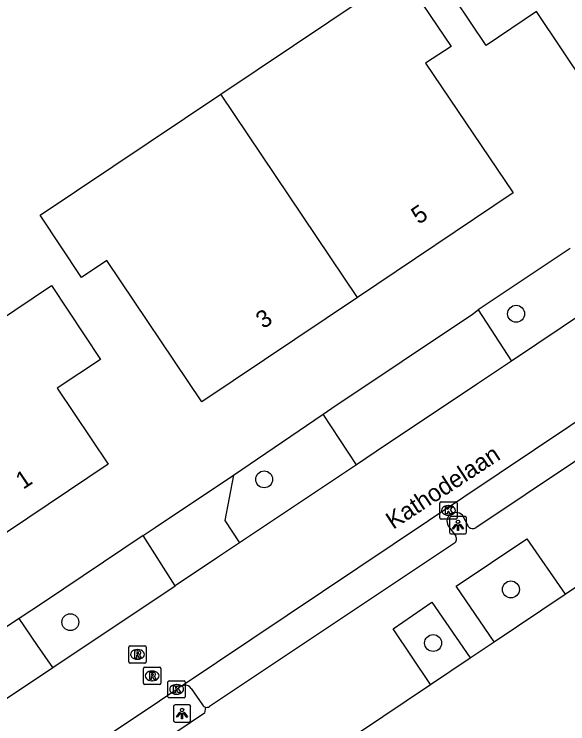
# Model space of a CAD drawing. Extents: x 158797 to 159887, y 384318 to 385255.
# Drawn here: x 158844.5 to 158876.5, y 384564.02 to 384605.03 of the extents above; entities that cross this region are included whole.
import ezdxf

# ---------------------------------------------------------------- set-up
doc = ezdxf.new("R2010")
doc.units = 0
for name, color, linetype in [('IMGEO_Boom', 7, 'Continuous'), ('IMGEO_Groenvoorziening', 7, 'Continuous'), ('IMGEO_Inrit_open', 7, 'Continuous'), ('IMGEO_Kolk', 7, 'Continuous'), ('IMGEO_Lichtpunt', 7, 'Continuous'), ('IMGEO_Openbare_ruimte_label', 7, 'Continuous'), ('IMGEO_Pand', 7, 'Continuous'), ('IMGEO_Pand_nummerreeks', 7, 'Continuous'), ('IMGEO_Parkeervlak_open', 7, 'Continuous'), ('IMGEO_Rijbaan_lokaal_open', 7, 'Continuous'), ('IMGEO_Rioolput', 7, 'Continuous'), ('IMGEO_Voetpad_open', 7, 'Continuous')]:
    doc.layers.add(name, color=color, linetype=linetype)

msp = doc.modelspace()

# ---------------------------------------------------------------- linework, layer by layer
at = {"layer": 'IMGEO_Boom'}
for centre in [(158873.516, 384587.717), (158858.951, 384578.145), (158873.216, 384571.784), (158847.744, 384569.893), (158868.717, 384568.685)]:
    msp.add_circle(centre, 0.489, dxfattribs=at)
at = {"layer": 'IMGEO_Groenvoorziening'}
for points in [[(158876.65, 384591.488), (158871.33, 384587.937)], [(158857.172, 384578.386), (158862.362, 384581.922)], [(158851.961, 384574.901), (158846.183, 384571.037), (158844.791, 384570.111)]]:
    msp.add_lwpolyline(points, dxfattribs=at)
at = {"layer": 'IMGEO_Inrit_open'}
for points in [[(158862.362, 384581.922), (158862.863, 384582.253), (158870.987, 384587.696), (158871.33, 384587.937)], [(158871.33, 384587.937), (158873.243, 384584.982)], [(158864.28, 384578.99), (158862.362, 384581.922)]]:
    msp.add_lwpolyline(points, dxfattribs=at)
at = {"layer": 'IMGEO_Kolk'}
for p, q in [((158869.104, 384575.924), (158869.104, 384576.776)), ((158869.179, 384576.85), (158870.031, 384576.85)), ((158869.592, 384576.63), (158869.617, 384576.63)), ((158870.105, 384576.776), (158870.105, 384575.924)), ((158870.031, 384575.85), (158869.179, 384575.85)), ((158869.615, 384576.07), (158869.59, 384576.07)), ((158853.389, 384565.582), (158853.389, 384566.434)), ((158853.464, 384566.508), (158854.316, 384566.508)), ((158853.877, 384566.288), (158853.902, 384566.288)), ((158854.39, 384566.434), (158854.39, 384565.582)), ((158854.316, 384565.508), (158853.464, 384565.508)), ((158853.9, 384565.728), (158853.875, 384565.728))]:
    msp.add_line(p, q, dxfattribs=at)
for points in [[(158869.104, 384575.924), (158869.104, 384576.776)], [(158869.179, 384576.85), (158870.031, 384576.85)], [(158869.425, 384576.55), (158869.548, 384576.55), (158869.548, 384576.399), (158869.678, 384576.55), (158869.842, 384576.55), (158869.696, 384576.399), (158869.849, 384576.15), (158869.697, 384576.15), (158869.612, 384576.314), (158869.548, 384576.247), (158869.548, 384576.15), (158869.425, 384576.15), (158869.425, 384576.55)], [(158870.105, 384576.776), (158870.105, 384575.924)], [(158870.031, 384575.85), (158869.179, 384575.85)], [(158853.389, 384565.582), (158853.389, 384566.434)], [(158853.464, 384566.508), (158854.316, 384566.508)], [(158854.39, 384566.434), (158854.39, 384565.582)], [(158853.71, 384566.208), (158853.833, 384566.208), (158853.833, 384566.057), (158853.963, 384566.208), (158854.127, 384566.208), (158853.981, 384566.057), (158854.134, 384565.808), (158853.982, 384565.808), (158853.897, 384565.972), (158853.833, 384565.905), (158853.833, 384565.808), (158853.71, 384565.808), (158853.71, 384566.208)], [(158854.316, 384565.508), (158853.464, 384565.508)]]:
    msp.add_lwpolyline(points, dxfattribs=at)
for centre, start, end in [((158869.181, 384576.774), 91.552, 178.448), ((158869.181, 384576.774), 91.552, 178.448), ((158870.029, 384576.774), 1.552, 88.448), ((158870.029, 384576.774), 1.552, 88.448), ((158869.181, 384575.926), 181.552, 268.448), ((158869.181, 384575.926), 181.552, 268.448), ((158870.029, 384575.926), 271.552, 358.448), ((158870.029, 384575.926), 271.552, 358.448), ((158853.466, 384566.432), 91.552, 178.448), ((158853.466, 384566.432), 91.552, 178.448), ((158854.314, 384566.432), 1.552, 88.448), ((158854.314, 384566.432), 1.552, 88.448), ((158853.466, 384565.584), 181.552, 268.448), ((158853.466, 384565.584), 181.552, 268.448), ((158854.314, 384565.584), 271.552, 358.448), ((158854.314, 384565.584), 271.552, 358.448)]:
    msp.add_arc(centre, 0.0765, start, end, dxfattribs=at)
for centre, major_axis, ratio, start_param, end_param in [((158869.591, 384576.35), (-0.387, 0.002), 0.722429, 4.712389, 7.853982), ((158869.616, 384576.35), (-0.39, 0.002), 0.717154, 1.570796, 4.712389), ((158853.876, 384566.008), (-0.387, 0.002), 0.722429, 4.712389, 7.853982), ((158853.901, 384566.008), (-0.39, 0.002), 0.717154, 1.570796, 4.712389)]:
    msp.add_ellipse(centre, major_axis=major_axis, ratio=ratio, start_param=start_param, end_param=end_param, dxfattribs=at)
at = {"layer": 'IMGEO_Lichtpunt'}
for p, q in [((158869.659, 384575.896), (158869.659, 384575.089)), ((158869.659, 384575.896), (158869.659, 384575.089)), ((158870.561, 384575.991), (158869.753, 384575.991)), ((158870.561, 384575.991), (158869.753, 384575.991)), ((158870.655, 384575.089), (158870.655, 384575.896)), ((158870.655, 384575.089), (158870.655, 384575.896)), ((158869.753, 384574.995), (158870.561, 384574.995)), ((158869.753, 384574.995), (158870.561, 384574.995)), ((158853.704, 384565.017), (158853.704, 384564.21)), ((158853.704, 384565.017), (158853.704, 384564.21)), ((158854.606, 384565.112), (158853.798, 384565.112)), ((158854.606, 384565.112), (158853.798, 384565.112)), ((158854.7, 384564.21), (158854.7, 384565.017)), ((158854.7, 384564.21), (158854.7, 384565.017)), ((158853.798, 384564.116), (158854.606, 384564.116)), ((158853.798, 384564.116), (158854.606, 384564.116))]:
    msp.add_line(p, q, dxfattribs=at)
for points in [[(158870.033, 384575.56), (158870.072, 384575.532), (158869.884, 384575.27), (158869.846, 384575.297), (158870.033, 384575.56)], [(158870.135, 384575.512), (158870.182, 384575.512), (158870.182, 384575.19), (158870.135, 384575.19), (158870.135, 384575.512)], [(158870.245, 384575.532), (158870.283, 384575.559), (158870.47, 384575.297), (158870.431, 384575.269), (158870.245, 384575.532)], [(158854.078, 384564.681), (158854.117, 384564.653), (158853.929, 384564.391), (158853.891, 384564.418), (158854.078, 384564.681)], [(158854.18, 384564.633), (158854.227, 384564.633), (158854.227, 384564.311), (158854.18, 384564.311), (158854.18, 384564.633)], [(158854.29, 384564.653), (158854.328, 384564.68), (158854.515, 384564.418), (158854.476, 384564.39), (158854.29, 384564.653)]]:
    msp.add_lwpolyline(points, dxfattribs=at)
for centre in [(158870.158, 384575.694), (158854.203, 384564.815)]:
    msp.add_circle(centre, 0.0994, dxfattribs=at)
for centre, start, end in [((158869.753, 384575.896), 90, 180), ((158869.753, 384575.896), 90, 180), ((158870.561, 384575.896), 0, 90), ((158870.561, 384575.896), 0, 90), ((158869.753, 384575.089), 180, 270), ((158869.753, 384575.089), 180, 270), ((158870.561, 384575.089), 270, 0), ((158870.561, 384575.089), 270, 360), ((158853.798, 384565.017), 90, 180), ((158853.798, 384565.017), 90, 180), ((158854.606, 384565.017), 0, 90), ((158854.606, 384565.017), 0, 90), ((158853.798, 384564.21), 180, 270), ((158853.798, 384564.21), 180, 270), ((158854.606, 384564.21), 270, 0), ((158854.606, 384564.21), 270, 360)]:
    msp.add_arc(centre, 0.0946, start, end, dxfattribs=at)
at = {"layer": 'IMGEO_Pand'}
for points in [[(158888.089, 384604.629), (158879.107, 384598.597), (158874.693, 384605.179), (158871.792, 384603.213), (158868.157, 384608.628), (158871.419, 384610.825), (158872.409, 384609.35), (158880.94, 384615.071)], [(158856.444, 384600.417), (158866.89, 384607.424), (158869.764, 384603.17), (158868.286, 384602.201), (158873.34, 384594.709), (158864.344, 384588.665)], [(158864.344, 384588.665), (158855.349, 384582.621), (158849.856, 384590.796), (158848.386, 384589.809), (158845.998, 384593.41), (158856.444, 384600.417)], [(158864.344, 384588.665), (158856.444, 384600.417)], [(158849.483, 384585.076), (158846.99, 384583.407), (158849.927, 384579.02), (158841.803, 384573.58), (158836.037, 384582.224), (158846.653, 384589.345), (158849.483, 384585.076)], [(158876.359, 384571.51), (158881.101, 384574.689)], [(158872.253, 384568.757), (158876.359, 384571.51)], [(158870.855, 384567.82), (158872.253, 384568.757)], [(158868.57, 384566.288), (158870.855, 384567.82)], [(158860.242, 384560.705), (158868.57, 384566.288)]]:
    msp.add_lwpolyline(points, dxfattribs=at)
at = {"layer": 'IMGEO_Parkeervlak_open'}
for points in [[(158854.147, 384566.195), (158854.173, 384566.208), (158854.199, 384566.219), (158854.32, 384566.248)], [(158854.738, 384566.065), (158855.384, 384565.105)]]:
    msp.add_lwpolyline(points, dxfattribs=at)
for centre, radius, start, end in [((158854.364, 384565.78), 0.47, 37.3202, 95.3923), ((158855.636, 384565.267), 0.299, 212.7846, 255.7755)]:
    msp.add_arc(centre, radius, start, end, dxfattribs=at)
at = {"layer": 'IMGEO_Rijbaan_lokaal_open'}
for points in [[(158854.147, 384566.195), (158905.226, 384600.389)], [(158880.518, 384589.849), (158873.243, 384584.982)], [(158873.243, 384584.982), (158871.218, 384583.628), (158866.578, 384580.525), (158865.964, 384580.114), (158864.28, 384578.99)], [(158864.28, 384578.99), (158857.528, 384574.48)], [(158851.961, 384574.901), (158852.64, 384575.355), (158857.172, 384578.386)], [(158857.172, 384578.386), (158856.672, 384575.759), (158857.528, 384574.48)], [(158853.808, 384571.995), (158851.961, 384574.901)], [(158857.528, 384574.48), (158856.19, 384573.586), (158853.808, 384571.995)], [(158846.731, 384567.269), (158853.808, 384571.995)], [(158844.791, 384570.111), (158841.845, 384568.15)], [(158846.731, 384567.269), (158845.852, 384568.549), (158844.791, 384570.111)], [(158843.757, 384565.282), (158846.731, 384567.269)], [(158844.83, 384559.95), (158852.903, 384565.347), (158853.914, 384566.031), (158854.099, 384566.166), (158854.147, 384566.195)]]:
    msp.add_lwpolyline(points, dxfattribs=at)
at = {"layer": 'IMGEO_Rioolput'}
for p, q in [((158851.121, 384567.6), (158851.121, 384568.452)), ((158851.196, 384568.526), (158852.048, 384568.526)), ((158851.609, 384568.306), (158851.634, 384568.306)), ((158852.122, 384568.452), (158852.122, 384567.6)), ((158852.048, 384567.526), (158851.196, 384567.526)), ((158851.632, 384567.746), (158851.607, 384567.746)), ((158851.979, 384566.361), (158851.979, 384567.213)), ((158852.054, 384567.287), (158852.906, 384567.287)), ((158852.467, 384567.067), (158852.492, 384567.067)), ((158852.98, 384567.213), (158852.98, 384566.361)), ((158852.906, 384566.287), (158852.054, 384566.287)), ((158852.49, 384566.507), (158852.465, 384566.507))]:
    msp.add_line(p, q, dxfattribs=at)
for points in [[(158851.121, 384567.6), (158851.121, 384568.452)], [(158851.196, 384568.526), (158852.048, 384568.526)], [(158852.122, 384568.452), (158852.122, 384567.6)], [(158851.71, 384568.224), (158851.458, 384568.226), (158851.458, 384567.826)], [(158851.458, 384567.826), (158851.582, 384567.826), (158851.582, 384567.988), (158851.593, 384567.988)], [(158851.636, 384568.145), (158851.582, 384568.145), (158851.582, 384568.064)], [(158851.582, 384568.064), (158851.634, 384568.064)], [(158851.64, 384567.959), (158851.711, 384567.826), (158851.851, 384567.826), (158851.786, 384567.952)], [(158852.048, 384567.526), (158851.196, 384567.526)], [(158851.979, 384566.361), (158851.979, 384567.213)], [(158852.054, 384567.287), (158852.906, 384567.287)], [(158852.98, 384567.213), (158852.98, 384566.361)], [(158852.568, 384566.985), (158852.316, 384566.987), (158852.316, 384566.587)], [(158852.316, 384566.587), (158852.44, 384566.587), (158852.44, 384566.749), (158852.451, 384566.749)], [(158852.494, 384566.906), (158852.44, 384566.906), (158852.44, 384566.825)], [(158852.44, 384566.825), (158852.492, 384566.825)], [(158852.498, 384566.72), (158852.569, 384566.587), (158852.709, 384566.587), (158852.644, 384566.713)], [(158852.906, 384566.287), (158852.054, 384566.287)]]:
    msp.add_lwpolyline(points, dxfattribs=at)
for centre, radius, start, end in [((158851.198, 384568.45), 0.0765, 91.552, 178.448), ((158851.198, 384568.45), 0.0765, 91.552, 178.448), ((158852.046, 384568.45), 0.0765, 1.552, 88.448), ((158852.046, 384568.45), 0.0765, 1.552, 88.448), ((158851.592, 384567.935), 0.0533, 26.0293, 88.6989), ((158851.618, 384568.253), 0.19, 274.7715, 282.9687), ((158851.642, 384568.049), 0.0964, 77.0061, 93.1865), ((158851.656, 384568.106), 0.0378, 276.6634, 79.6772), ((158851.709, 384568.114), 0.109, 350.3612, 89.416), ((158851.707, 384568.114), 0.112, 277.5842, 350.9817), ((158851.691, 384567.899), 0.108, 29.5134, 73.7905), ((158851.198, 384567.602), 0.0765, 181.552, 268.448), ((158851.198, 384567.602), 0.0765, 181.552, 268.448), ((158852.046, 384567.602), 0.0765, 271.552, 358.448), ((158852.046, 384567.602), 0.0765, 271.552, 358.448), ((158852.056, 384567.211), 0.0765, 91.552, 178.448), ((158852.056, 384567.211), 0.0765, 91.552, 178.448), ((158852.904, 384567.211), 0.0765, 1.552, 88.448), ((158852.904, 384567.211), 0.0765, 1.552, 88.448), ((158852.45, 384566.696), 0.0533, 26.0293, 88.6989), ((158852.476, 384567.014), 0.19, 274.7715, 282.9687), ((158852.5, 384566.81), 0.0964, 77.0061, 93.1865), ((158852.514, 384566.867), 0.0378, 276.6634, 79.6772), ((158852.567, 384566.875), 0.109, 350.3612, 89.416), ((158852.565, 384566.875), 0.112, 277.5842, 350.9817), ((158852.549, 384566.66), 0.108, 29.5134, 73.7905), ((158852.056, 384566.363), 0.0765, 181.552, 268.448), ((158852.056, 384566.363), 0.0765, 181.552, 268.448), ((158852.904, 384566.363), 0.0765, 271.552, 358.448), ((158852.904, 384566.363), 0.0765, 271.552, 358.448)]:
    msp.add_arc(centre, radius, start, end, dxfattribs=at)
for centre, major_axis, ratio, start_param, end_param in [((158851.608, 384568.026), (-0.387, 0.002), 0.722429, 4.712389, 7.853982), ((158851.633, 384568.026), (-0.39, 0.002), 0.717154, 1.570796, 4.712389), ((158852.466, 384566.787), (-0.387, 0.002), 0.722429, 4.712389, 7.853982), ((158852.491, 384566.787), (-0.39, 0.002), 0.717154, 1.570796, 4.712389)]:
    msp.add_ellipse(centre, major_axis=major_axis, ratio=ratio, start_param=start_param, end_param=end_param, dxfattribs=at)
at = {"layer": 'IMGEO_Voetpad_open'}
for points in [[(158885.328, 384584.798), (158871.178, 384575.348)], [(158870.777, 384575.376), (158870.407, 384576.067)], [(158869.648, 384575.377), (158870.023, 384574.852)], [(158869.953, 384574.465), (158855.792, 384565.008)], [(158872.253, 384568.757), (158870.056, 384571.973), (158874.127, 384574.707), (158876.359, 384571.51)], [(158868.57, 384566.288), (158866.399, 384569.501), (158868.652, 384571.046), (158870.855, 384567.82)], [(158855.562, 384564.977), (158855.499, 384564.624), (158854.669, 384564.066), (158851.361, 384561.842), (158845.97, 384558.247), (158844.83, 384559.95)]]:
    msp.add_lwpolyline(points, dxfattribs=at)
for centre, radius, start, end in [((158870.03, 384575.719), 0.513, 42.687, 221.8604), ((158870.996, 384575.633), 0.338, 229.489, 302.5226), ((158869.796, 384574.693), 0.277, 304.5908, 34.9037), ((158855.639, 384565.275), 0.308, 255.54, 299.8125)]:
    msp.add_arc(centre, radius, start, end, dxfattribs=at)

# ---------------------------------------------------------------- texts
at = {"layer": 'IMGEO_Openbare_ruimte_label'}
msp.add_text('Kathodelaan', height=1, rotation=33.2449, dxfattribs=at).set_placement((158866.406, 384575.225))
at = {"layer": 'IMGEO_Pand_nummerreeks'}
for s, rotation, p in [('5', 33.898, (158867.884, 384592.85)), ('3', 33.898, (158858.901, 384586.814)), ('1', 33.8045, (158845.014, 384577.535))]:
    msp.add_text(s, height=1, rotation=rotation, dxfattribs=at).set_placement(p)

doc.saveas('drawing.dxf')
